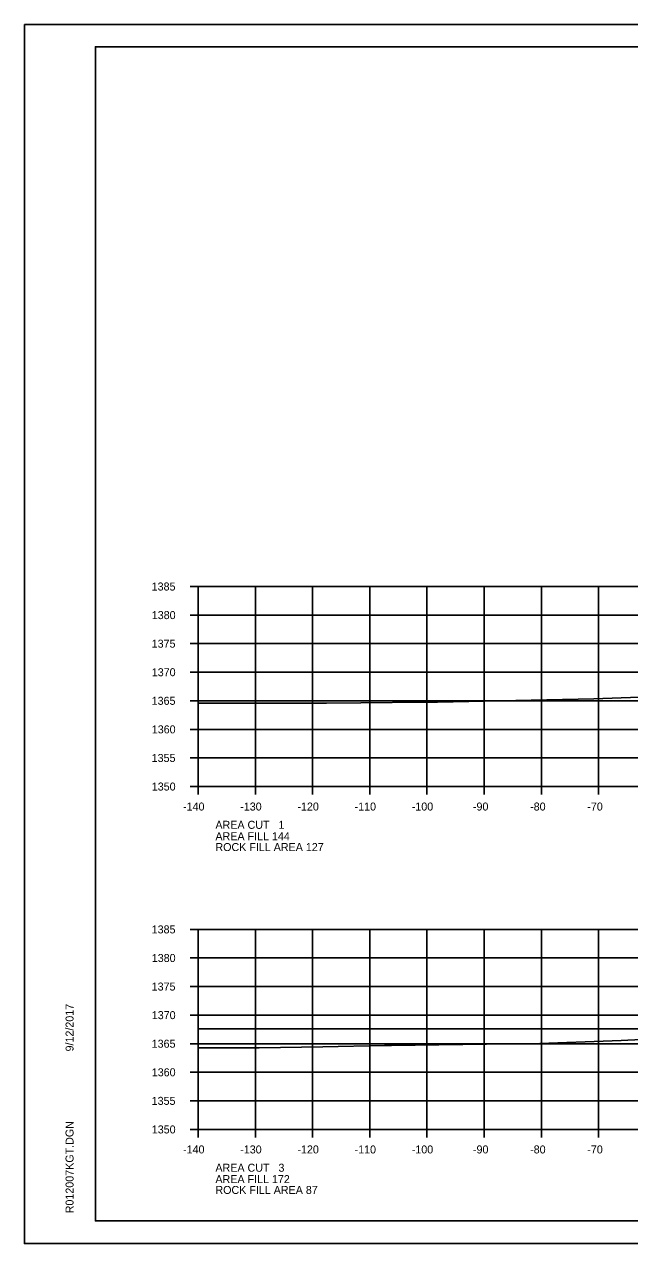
# Model space of a CAD drawing. Extents: x 1374311 to 1383814, y 384102 to 406278.
# Drawn here: x 1381458.2 to 1381564.1, y 392644.8 to 392858.1 of the extents above; entities that cross this region are included whole.
import ezdxf

# ---------------------------------------------------------------- set-up
doc = ezdxf.new("R2010")
doc.units = 0
for name, color, linetype in [('R_Axis', 7, 'Continuous'), ('R_Axis Annot', 7, 'Continuous'), ('R_Border', 7, 'Continuous'), ('R_Exist Surface', 7, 'Continuous'), ('R_Grid', 7, 'Continuous'), ('R_No Plot', 7, 'Continuous')]:
    doc.layers.add(name, color=color, linetype=linetype)

msp = doc.modelspace()

# ---------------------------------------------------------------- linework, layer by layer
at = {"layer": 'R_Axis'}
for p, q in [((1381487.26, 392759.76), (1381488.66, 392759.76)), ((1381488.66, 392724.76), (1381488.66, 392759.76)), ((1381487.26, 392754.76), (1381488.66, 392754.76)), ((1381487.26, 392749.76), (1381488.66, 392749.76)), ((1381487.26, 392744.76), (1381488.66, 392744.76)), ((1381487.26, 392739.76), (1381488.66, 392739.76)), ((1381487.26, 392734.76), (1381488.66, 392734.76)), ((1381487.26, 392729.76), (1381488.66, 392729.76)), ((1381487.26, 392724.76), (1381488.66, 392724.76)), ((1381488.66, 392724.76), (1381768.66, 392724.76)), ((1381488.66, 392723.36), (1381488.66, 392724.76)), ((1381498.66, 392723.36), (1381498.66, 392724.76)), ((1381508.66, 392723.36), (1381508.66, 392724.76)), ((1381518.66, 392723.36), (1381518.66, 392724.76)), ((1381528.66, 392723.36), (1381528.66, 392724.76)), ((1381538.66, 392723.36), (1381538.66, 392724.76)), ((1381548.66, 392723.36), (1381548.66, 392724.76)), ((1381558.66, 392723.36), (1381558.66, 392724.76)), ((1381487.26, 392699.76), (1381488.66, 392699.76)), ((1381488.66, 392664.76), (1381488.66, 392699.76)), ((1381487.26, 392694.76), (1381488.66, 392694.76)), ((1381487.26, 392689.76), (1381488.66, 392689.76)), ((1381487.26, 392684.76), (1381488.66, 392684.76)), ((1381487.26, 392679.76), (1381488.66, 392679.76)), ((1381487.26, 392674.76), (1381488.66, 392674.76)), ((1381487.26, 392669.76), (1381488.66, 392669.76)), ((1381487.26, 392664.76), (1381488.66, 392664.76)), ((1381488.66, 392664.76), (1381768.66, 392664.76)), ((1381488.66, 392663.36), (1381488.66, 392664.76)), ((1381498.66, 392663.36), (1381498.66, 392664.76)), ((1381508.66, 392663.36), (1381508.66, 392664.76)), ((1381518.66, 392663.36), (1381518.66, 392664.76)), ((1381528.66, 392663.36), (1381528.66, 392664.76)), ((1381538.66, 392663.36), (1381538.66, 392664.76)), ((1381548.66, 392663.36), (1381548.66, 392664.76)), ((1381558.66, 392663.36), (1381558.66, 392664.76))]:
    msp.add_line(p, q, dxfattribs=at)
at = {"layer": 'R_Border'}
for p, q in [((1381470.66, 392854.22), (1381786.84, 392854.22)), ((1381470.66, 392648.76), (1381470.66, 392854.22)), ((1381470.66, 392648.76), (1381470.66, 392648.76)), ((1381786.84, 392648.76), (1381470.66, 392648.76))]:
    msp.add_line(p, q, dxfattribs=at)
at = {"layer": 'R_Exist Surface'}
for points in [[(1381488.66, 392739.36), (1381491.1, 392739.34), (1381511.11, 392739.32), (1381517.07, 392739.42), (1381528.08, 392739.51), (1381530.49, 392739.54), (1381557.83, 392740.08), (1381565.8, 392740.37)], [(1381488.66, 392679.06), (1381495.97, 392679.02), (1381497.48, 392679.01), (1381499.29, 392679.01), (1381510.44, 392679.2), (1381521.22, 392679.43), (1381522.43, 392679.45), (1381543.21, 392679.73), (1381546.82, 392679.75), (1381562.62, 392680.32), (1381570.97, 392680.71)]]:
    msp.add_lwpolyline(points, dxfattribs=at)
at = {"layer": 'R_Grid'}
for p, q in [((1381488.66, 392759.76), (1381768.66, 392759.76)), ((1381488.66, 392724.76), (1381488.66, 392759.76)), ((1381498.66, 392724.76), (1381498.66, 392759.76)), ((1381508.66, 392724.76), (1381508.66, 392759.76)), ((1381518.66, 392724.76), (1381518.66, 392759.76)), ((1381528.66, 392724.76), (1381528.66, 392759.76)), ((1381538.66, 392724.76), (1381538.66, 392759.76)), ((1381548.66, 392724.76), (1381548.66, 392759.76)), ((1381558.66, 392724.76), (1381558.66, 392759.76)), ((1381488.66, 392754.76), (1381768.66, 392754.76)), ((1381488.66, 392749.76), (1381768.66, 392749.76)), ((1381488.66, 392744.76), (1381768.66, 392744.76)), ((1381488.66, 392739.76), (1381768.66, 392739.76)), ((1381488.66, 392734.76), (1381768.66, 392734.76)), ((1381488.66, 392729.76), (1381768.66, 392729.76)), ((1381488.66, 392724.76), (1381768.66, 392724.76)), ((1381488.66, 392699.76), (1381768.66, 392699.76)), ((1381488.66, 392664.76), (1381488.66, 392699.76)), ((1381498.66, 392664.76), (1381498.66, 392699.76)), ((1381508.66, 392664.76), (1381508.66, 392699.76)), ((1381518.66, 392664.76), (1381518.66, 392699.76)), ((1381528.66, 392664.76), (1381528.66, 392699.76)), ((1381538.66, 392664.76), (1381538.66, 392699.76)), ((1381548.66, 392664.76), (1381548.66, 392699.76)), ((1381558.66, 392664.76), (1381558.66, 392699.76)), ((1381488.66, 392694.76), (1381768.66, 392694.76)), ((1381488.66, 392689.76), (1381768.66, 392689.76)), ((1381488.66, 392684.76), (1381768.66, 392684.76)), ((1381488.66, 392682.36), (1381768.66, 392682.36)), ((1381488.66, 392679.76), (1381768.66, 392679.76)), ((1381488.66, 392674.76), (1381768.66, 392674.76)), ((1381488.66, 392669.76), (1381768.66, 392669.76)), ((1381488.66, 392664.76), (1381768.66, 392664.76))]:
    msp.add_line(p, q, dxfattribs=at)
at = {"layer": 'R_No Plot'}
for p, q in [((1381458.26, 392858.12), (1381791.59, 392858.12)), ((1381458.26, 392644.79), (1381791.59, 392644.79))]:
    msp.add_line(p, q, dxfattribs=at)
for points in [[(1381458.25, 392858.12), (1381791.59, 392858.12), (1381791.59, 392644.78), (1381458.25, 392644.78)], [(1381704.58, 392854.22), (1381704.58, 392844.34), (1381740.31, 392844.34), (1381740.31, 392841.42), (1381763.51, 392841.42), (1381763.51, 392818.21), (1381786.84, 392818.21), (1381786.84, 392648.76), (1381470.66, 392648.76), (1381470.66, 392854.22)]]:
    msp.add_lwpolyline(points, close=True, dxfattribs=at)

# ---------------------------------------------------------------- texts
at = {"layer": 'R_Axis Annot'}
for s, p in [('1385', (1381480.51, 392759.06)), ('1380', (1381480.53, 392754.06)), ('1375', (1381480.51, 392749.06)), ('1370', (1381480.53, 392744.06)), ('1365', (1381480.51, 392739.06)), ('1360', (1381480.53, 392734.06)), ('1355', (1381480.51, 392729.06)), ('1350', (1381480.53, 392724.06)), ('-140', (1381486, 392720.56)), ('-130', (1381496, 392720.56)), ('-120', (1381506, 392720.56)), ('-110', (1381516, 392720.56)), ('-100', (1381526, 392720.56)), ('-90', (1381536.7, 392720.56)), ('-80', (1381546.7, 392720.56)), ('-70', (1381556.7, 392720.56)), ('AREA CUT   1', (1381491.66, 392717.36)), ('AREA FILL 144', (1381491.66, 392715.36)), ('ROCK FILL AREA 127', (1381491.66, 392713.47)), ('1385', (1381480.51, 392699.06)), ('1380', (1381480.53, 392694.06)), ('1375', (1381480.51, 392689.06)), ('1370', (1381480.53, 392684.06)), ('1365', (1381480.51, 392679.06)), ('1360', (1381480.53, 392674.06)), ('1355', (1381480.51, 392669.06)), ('1350', (1381480.53, 392664.06)), ('-140', (1381486, 392660.56)), ('-130', (1381496, 392660.56)), ('-120', (1381506, 392660.56)), ('-110', (1381516, 392660.56)), ('-100', (1381526, 392660.56)), ('-90', (1381536.7, 392660.56)), ('-80', (1381546.7, 392660.56)), ('-70', (1381556.7, 392660.56)), ('AREA CUT   3', (1381491.66, 392657.36)), ('AREA FILL 172', (1381491.66, 392655.36)), ('ROCK FILL AREA 87', (1381491.66, 392653.47))]:
    msp.add_text(s, height=1.4, dxfattribs=at).set_placement(p)
at = {"layer": 'R_Border'}
for s, p in [('9/12/2017', (1381466.85, 392678.41)), ('R012007KGT.DGN', (1381466.85, 392650.09))]:
    msp.add_text(s, height=1.4, rotation=90, dxfattribs=at).set_placement(p)

doc.saveas('drawing.dxf')
